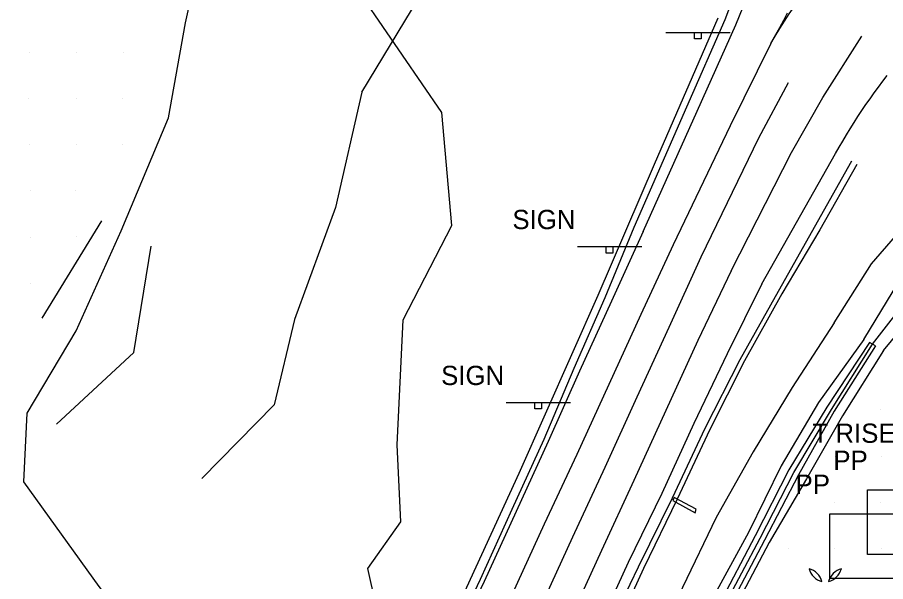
# Model space of a CAD drawing. Extents: x 1602514 to 1609837, y 863887 to 871157.
# Drawn here: x 1604773.2 to 1605054.9, y 867261.2 to 867444.2 of the extents above; entities that cross this region are included whole.
import ezdxf

# ---------------------------------------------------------------- set-up
doc = ezdxf.new("R2010")
doc.units = 0
for name, color, linetype in [('Photo-Anchor', 7, 'Continuous'), ('Roadway-Signs', 7, 'Continuous'), ('Survey-Centerline', 7, 'Continuous'), ('Survey-Ditches', 7, 'Continuous'), ('Survey-Edge of pavement', 7, 'Continuous'), ('Survey-Flow line', 7, 'Continuous'), ('Survey-Ridge Lines', 7, 'Continuous'), ('Survey-Safety', 7, 'Continuous'), ('Survey-Shoulders', 7, 'Continuous'), ('Survey-Signs', 7, 'Continuous'), ('Survey-Spot dirt', 7, 'Continuous'), ('Survey-Vegetation trees', 7, 'Continuous'), ('Utility-Pole', 7, 'Continuous'), ('Utility-Telephone', 7, 'Continuous')]:
    doc.layers.add(name, color=color, linetype=linetype)

msp = doc.modelspace()

# ---------------------------------------------------------------- linework, layer by layer
at = {"layer": 'Photo-Anchor'}
for centre, radius, start, end in [((1605028.21, 867259.4), 6.27, 16.7236, 73.2821), ((1605036.03, 867267.22), 6.29, 196.8106, 253.1951), ((1605028.21, 867259.4), 6.27, 16.7236, 73.2821), ((1605036.03, 867267.22), 6.29, 196.8106, 253.1951), ((1605042.32, 867259.4), 6.27, 106.7179, 163.2764), ((1605034.49, 867267.22), 6.29, 286.8049, 343.1894), ((1605042.32, 867259.4), 6.27, 106.7179, 163.2764), ((1605034.49, 867267.22), 6.29, 286.8049, 343.1894)]:
    msp.add_arc(centre, radius, start, end, dxfattribs=at)
at = {"layer": 'Roadway-Signs'}
for p, q in [((1604983.55, 867439.35), (1605004.45, 867439.35)), ((1604983.55, 867439.35), (1605004.45, 867439.35)), ((1604992.9, 867437.25), (1604992.9, 867439.35)), ((1604992.9, 867437.25), (1604992.9, 867439.35)), ((1604993.95, 867439.35), (1604993.95, 867439.35)), ((1604993.95, 867439.35), (1604993.95, 867439.35)), ((1604995, 867439.35), (1604995, 867437.25)), ((1604995, 867439.35), (1604995, 867437.25)), ((1604995, 867437.25), (1604992.9, 867437.25)), ((1604995, 867437.25), (1604992.9, 867437.25)), ((1604954.87, 867369.89), (1604975.77, 867369.89)), ((1604954.87, 867369.89), (1604975.77, 867369.89)), ((1604964.22, 867367.79), (1604964.22, 867369.89)), ((1604964.22, 867367.79), (1604964.22, 867369.89)), ((1604965.27, 867369.89), (1604965.27, 867369.89)), ((1604965.27, 867369.89), (1604965.27, 867369.89)), ((1604966.32, 867369.89), (1604966.32, 867367.79)), ((1604966.32, 867369.89), (1604966.32, 867367.79)), ((1604966.32, 867367.79), (1604964.22, 867367.79)), ((1604966.32, 867367.79), (1604964.22, 867367.79)), ((1604931.74, 867319.32), (1604952.65, 867319.32)), ((1604931.74, 867319.32), (1604952.65, 867319.32)), ((1604941.09, 867317.22), (1604941.09, 867319.32)), ((1604941.09, 867317.22), (1604941.09, 867319.32)), ((1604942.14, 867319.32), (1604942.14, 867319.32)), ((1604942.14, 867319.32), (1604942.14, 867319.32)), ((1604943.19, 867319.32), (1604943.19, 867317.22)), ((1604943.19, 867319.32), (1604943.19, 867317.22)), ((1604943.19, 867317.22), (1604941.09, 867317.22)), ((1604943.19, 867317.22), (1604941.09, 867317.22))]:
    msp.add_line(p, q, dxfattribs=at)
at = {"layer": 'Survey-Centerline'}
for points in [[(1605023.29, 867422.99), (1605013.62, 867405.03), (1604994.96, 867366.4)], [(1605023.29, 867422.99), (1605013.62, 867405.03), (1604994.96, 867366.4)], [(1604994.96, 867366.4), (1604984.57, 867343.69), (1604974.18, 867320.99), (1604963.79, 867298.28), (1604953.24, 867275.65), (1604942.85, 867252.94), (1604932.24, 867230.34), (1604921.85, 867207.64), (1604911.53, 867184.9), (1604901.33, 867162.11), (1604891.33, 867139.2)], [(1604994.96, 867366.4), (1604984.57, 867343.69), (1604974.18, 867320.99), (1604963.79, 867298.28), (1604953.24, 867275.65), (1604942.85, 867252.94), (1604932.24, 867230.34), (1604921.85, 867207.64), (1604911.53, 867184.9), (1604901.33, 867162.11), (1604891.33, 867139.2)]]:
    msp.add_lwpolyline(points, dxfattribs=at)
at = {"layer": 'Survey-Ditches'}
for points in [[(1605049.66, 867338.72), (1605035.83, 867317.84), (1605023.49, 867297.45), (1605012.55, 867276.06), (1605000.71, 867253.54), (1604989.35, 867231.5), (1604977.74, 867209.11), (1604966.04, 867187.89), (1604953.58, 867165.99), (1604940.96, 867144.62), (1604927.94, 867125.72), (1604914.36, 867104.39)], [(1605049.66, 867338.72), (1605035.83, 867317.84), (1605023.49, 867297.45), (1605012.55, 867276.06), (1605000.71, 867253.54), (1604989.35, 867231.5), (1604977.74, 867209.11), (1604966.04, 867187.89), (1604953.58, 867165.99), (1604940.96, 867144.62), (1604927.94, 867125.72), (1604914.36, 867104.39)], [(1604916.18, 867103.65), (1604929.84, 867124.94), (1604942.53, 867143.92), (1604955.16, 867165.25), (1604967.43, 867187.26), (1604979.11, 867208.43), (1604990.9, 867230.75), (1605002.22, 867252.79), (1605014.11, 867275.32), (1605025.08, 867296.64), (1605037.31, 867317.02), (1605050.56, 867338.22)], [(1604916.18, 867103.65), (1604929.84, 867124.94), (1604942.53, 867143.92), (1604955.16, 867165.25), (1604967.43, 867187.26), (1604979.11, 867208.43), (1604990.9, 867230.75), (1605002.22, 867252.79), (1605014.11, 867275.32), (1605025.08, 867296.64), (1605037.31, 867317.02), (1605050.56, 867338.22)], [(1605051.54, 867337.67), (1605038.18, 867316.53), (1605026.65, 867295.83), (1605015.58, 867274.63), (1605003.65, 867252.09), (1604992.67, 867229.89), (1604980.3, 867207.84), (1604968.74, 867186.66), (1604956.6, 867164.58), (1604944.15, 867143.19), (1604931.5, 867124.25), (1604918.06, 867102.89)], [(1605051.54, 867337.67), (1605038.18, 867316.53), (1605026.65, 867295.83), (1605015.58, 867274.63), (1605003.65, 867252.09), (1604992.67, 867229.89), (1604980.3, 867207.84), (1604968.74, 867186.66), (1604956.6, 867164.58), (1604944.15, 867143.19), (1604931.5, 867124.25), (1604918.06, 867102.89)], [(1605051.54, 867337.67), (1605050.56, 867338.22), (1605049.66, 867338.72)], [(1605051.54, 867337.67), (1605050.56, 867338.22), (1605049.66, 867338.72)]]:
    msp.add_lwpolyline(points, dxfattribs=at)
at = {"layer": 'Survey-Edge of pavement'}
msp.add_line((1605014.66, 867357.85), (1605038.59, 867400.08), dxfattribs=at)
msp.add_line((1605014.66, 867357.85), (1605038.59, 867400.08), dxfattribs=at)
for points in [[(1605017.59, 867435.77), (1605019.06, 867438.18), (1605020.56, 867440.58), (1605022.08, 867442.97), (1605023.62, 867445.33), (1605025.18, 867447.69), (1605026.76, 867450.03), (1605028.37, 867452.36), (1605030, 867454.67), (1605031.65, 867456.96), (1605033.32, 867459.24), (1605035.01, 867461.51), (1605036.72, 867463.75), (1605038.45, 867465.99), (1605040.21, 867468.2), (1605041.98, 867470.41), (1605043.78, 867472.59), (1605045.59, 867474.76), (1605047.42, 867476.91), (1605049.28, 867479.04), (1605051.15, 867481.16), (1605053.05, 867483.25), (1605054.96, 867485.34)], [(1605017.59, 867435.77), (1605019.06, 867438.18), (1605020.56, 867440.58), (1605022.08, 867442.97), (1605023.62, 867445.33), (1605025.18, 867447.69), (1605026.76, 867450.03), (1605028.37, 867452.36), (1605030, 867454.67), (1605031.65, 867456.96), (1605033.32, 867459.24), (1605035.01, 867461.51), (1605036.72, 867463.75), (1605038.45, 867465.99), (1605040.21, 867468.2), (1605041.98, 867470.41), (1605043.78, 867472.59), (1605045.59, 867474.76), (1605047.42, 867476.91), (1605049.28, 867479.04), (1605051.15, 867481.16), (1605053.05, 867483.25), (1605054.96, 867485.34)], [(1604976.23, 867374.75), (1604993.7, 867413.78), (1605006.27, 867441.8), (1605020.73, 867477.51)], [(1604976.23, 867374.75), (1604993.7, 867413.78), (1605006.27, 867441.8), (1605020.73, 867477.51)], [(1605022.91, 867445.55), (1605021.68, 867443.21), (1605020.43, 867440.87), (1605019.16, 867438.56), (1605017.86, 867436.25), (1605017.59, 867435.77)], [(1605022.91, 867445.55), (1605021.68, 867443.21), (1605020.43, 867440.87), (1605019.16, 867438.56), (1605017.86, 867436.25), (1605017.59, 867435.77)], [(1605038.59, 867400.08), (1605039.75, 867402.11), (1605040.93, 867404.12), (1605042.13, 867406.13), (1605043.36, 867408.11), (1605044.61, 867410.09), (1605045.88, 867412.05), (1605047.17, 867414), (1605048.49, 867415.93), (1605049.82, 867417.84), (1605051.18, 867419.75), (1605052.56, 867421.63), (1605053.96, 867423.5), (1605055.38, 867425.36)], [(1605038.59, 867400.08), (1605039.75, 867402.11), (1605040.93, 867404.12), (1605042.13, 867406.13), (1605043.36, 867408.11), (1605044.61, 867410.09), (1605045.88, 867412.05), (1605047.17, 867414), (1605048.49, 867415.93), (1605049.82, 867417.84), (1605051.18, 867419.75), (1605052.56, 867421.63), (1605053.96, 867423.5), (1605055.38, 867425.36)], [(1604976.23, 867374.75), (1604965.96, 867352.21), (1604955.6, 867329.49), (1604945.38, 867306.7), (1604935.02, 867283.99), (1604924.63, 867261.28), (1604913.94, 867238.72), (1604903.55, 867216.01), (1604893.16, 867193.12), (1604882.96, 867170.34), (1604872.58, 867145.54)], [(1604976.23, 867374.75), (1604965.96, 867352.21), (1604955.6, 867329.49), (1604945.38, 867306.7), (1604935.02, 867283.99), (1604924.63, 867261.28), (1604913.94, 867238.72), (1604903.55, 867216.01), (1604893.16, 867193.12), (1604882.96, 867170.34), (1604872.58, 867145.54)], [(1605014.66, 867357.85), (1605003.43, 867335.06), (1604992.62, 867312.55), (1604982.23, 867289.84), (1604971.35, 867267.36), (1604960.96, 867244.66), (1604950.38, 867222.04), (1604939.99, 867199.34), (1604929.74, 867176.74), (1604919.53, 867153.96), (1604910.55, 867132.71)], [(1605014.66, 867357.85), (1605003.43, 867335.06), (1604992.62, 867312.55), (1604982.23, 867289.84), (1604971.35, 867267.36), (1604960.96, 867244.66), (1604950.38, 867222.04), (1604939.99, 867199.34), (1604929.74, 867176.74), (1604919.53, 867153.96), (1604910.55, 867132.71)]]:
    msp.add_lwpolyline(points, dxfattribs=at)
at = {"layer": 'Survey-Flow line'}
for points in [[(1604825.24, 867194.65), (1604821.17, 867216.57), (1604817.74, 867236.45), (1604799.75, 867259.61), (1604775.29, 867293.59), (1604776.33, 867315.88), (1604792.23, 867342.57), (1604806.9, 867375.02), (1604822.2, 867411.61), (1604827.76, 867442.51), (1604835.8, 867478.97), (1604831.81, 867504.07), (1604821.12, 867538.37), (1604811.33, 867580.91), (1604816.48, 867615.89), (1604831.53, 867651.16)], [(1604825.24, 867194.65), (1604821.17, 867216.57), (1604817.74, 867236.45), (1604799.75, 867259.61), (1604775.29, 867293.59), (1604776.33, 867315.88), (1604792.23, 867342.57), (1604806.9, 867375.02), (1604822.2, 867411.61), (1604827.76, 867442.51), (1604835.8, 867478.97), (1604831.81, 867504.07), (1604821.12, 867538.37), (1604811.33, 867580.91), (1604816.48, 867615.89), (1604831.53, 867651.16)], [(1605050.56, 867338.22), (1605063.93, 867355.31), (1605081.78, 867375.25), (1605102.67, 867395.35), (1605120.67, 867408.44), (1605132.52, 867419.23)], [(1605050.56, 867338.22), (1605063.93, 867355.31), (1605081.78, 867375.25), (1605102.67, 867395.35), (1605120.67, 867408.44), (1605132.52, 867419.23)]]:
    msp.add_lwpolyline(points, dxfattribs=at)
at = {"layer": 'Survey-Ridge Lines'}
for p, q in [((1604884.91, 867419.98), (1604915.7, 867470.86)), ((1604884.91, 867419.98), (1604915.7, 867470.86)), ((1604781.22, 867346.68), (1604800.56, 867378.28)), ((1604781.22, 867346.68), (1604800.56, 867378.28)), ((1605047.84, 867339.73), (1605059.13, 867358.47)), ((1605047.84, 867339.73), (1605059.13, 867358.47)), ((1605054.15, 867336.21), (1605067.81, 867352.75)), ((1605054.15, 867336.21), (1605067.81, 867352.75))]:
    msp.add_line(p, q, dxfattribs=at)
for points in [[(1605004.79, 867362.01), (1605024.28, 867400.41), (1605034.53, 867418.23), (1605047.17, 867438.15)], [(1605004.79, 867362.01), (1605024.28, 867400.41), (1605034.53, 867418.23), (1605047.17, 867438.15)], [(1605017.59, 867435.77), (1605004.39, 867409.03), (1604985.92, 867370.43)], [(1605017.59, 867435.77), (1605004.39, 867409.03), (1604985.92, 867370.43)], [(1605038.14, 867345.15), (1605050.28, 867364.31), (1605067.22, 867383.82), (1605088.49, 867407.52), (1605109.95, 867424.62), (1605141.77, 867426.08)], [(1605038.14, 867345.15), (1605050.28, 867364.31), (1605067.22, 867383.82), (1605088.49, 867407.52), (1605109.95, 867424.62), (1605141.77, 867426.08)], [(1604884.91, 867419.98), (1604876.42, 867382.58), (1604863.08, 867346.2), (1604856.54, 867318.54), (1604833.02, 867294.64)], [(1604884.91, 867419.98), (1604876.42, 867382.58), (1604863.08, 867346.2), (1604856.54, 867318.54), (1604833.02, 867294.64)], [(1604785.87, 867312.3), (1604810.95, 867335.57), (1604816.59, 867370.05)], [(1604785.87, 867312.3), (1604810.95, 867335.57), (1604816.59, 867370.05)], [(1604985.92, 867370.43), (1604975.46, 867347.86), (1604965.07, 867325.15), (1604954.68, 867302.45), (1604944.14, 867279.82), (1604933.75, 867257.11), (1604923.13, 867234.51), (1604912.75, 867211.8), (1604902.39, 867188.99)], [(1604985.92, 867370.43), (1604975.46, 867347.86), (1604965.07, 867325.15), (1604954.68, 867302.45), (1604944.14, 867279.82), (1604933.75, 867257.11), (1604923.13, 867234.51), (1604912.75, 867211.8), (1604902.39, 867188.99)], [(1605004.79, 867362.01), (1604993.99, 867339.38), (1604983.6, 867316.68), (1604973.21, 867293.97), (1604962.66, 867271.34), (1604952.28, 867248.63), (1604941.66, 867226.03), (1604931.27, 867203.33), (1604920.99, 867180.66)], [(1605004.79, 867362.01), (1604993.99, 867339.38), (1604983.6, 867316.68), (1604973.21, 867293.97), (1604962.66, 867271.34), (1604952.28, 867248.63), (1604941.66, 867226.03), (1604931.27, 867203.33), (1604920.99, 867180.66)], [(1605038.14, 867345.15), (1605024.49, 867324.17), (1605011.94, 867303.34), (1604999.91, 867282.01), (1604989.02, 867259.27), (1604978.16, 867236.9), (1604969.98, 867212.94), (1604955.08, 867192.91), (1604943.38, 867170.72), (1604932.03, 867148.62), (1604920.67, 867128.72)], [(1605038.14, 867345.15), (1605024.49, 867324.17), (1605011.94, 867303.34), (1604999.91, 867282.01), (1604989.02, 867259.27), (1604978.16, 867236.9), (1604969.98, 867212.94), (1604955.08, 867192.91), (1604943.38, 867170.72), (1604932.03, 867148.62), (1604920.67, 867128.72)], [(1605047.84, 867339.73), (1605033.11, 867319.36), (1605020.92, 867298.75), (1605010.36, 867277.09), (1604998.11, 867254.81), (1604987.42, 867232.43), (1604973.81, 867211.05), (1604963.71, 867188.96), (1604951.51, 867166.94), (1604939.02, 867145.49), (1604926.04, 867126.5), (1604912.91, 867104.97)], [(1605047.84, 867339.73), (1605033.11, 867319.36), (1605020.92, 867298.75), (1605010.36, 867277.09), (1604998.11, 867254.81), (1604987.42, 867232.43), (1604973.81, 867211.05), (1604963.71, 867188.96), (1604951.51, 867166.94), (1604939.02, 867145.49), (1604926.04, 867126.5), (1604912.91, 867104.97)], [(1605054.15, 867336.21), (1605040.91, 867315.01), (1605029.21, 867294.53), (1605017.12, 867273.91), (1605005.17, 867251.35), (1604994.76, 867228.88), (1604983.2, 867206.41), (1604971.39, 867185.44), (1604958.78, 867163.57), (1604947.6, 867141.65), (1604934.14, 867123.17), (1604921.48, 867101.51), (1604911.9, 867078.88), (1604904.91, 867055.12)], [(1605054.15, 867336.21), (1605040.91, 867315.01), (1605029.21, 867294.53), (1605017.12, 867273.91), (1605005.17, 867251.35), (1604994.76, 867228.88), (1604983.2, 867206.41), (1604971.39, 867185.44), (1604958.78, 867163.57), (1604947.6, 867141.65), (1604934.14, 867123.17), (1604921.48, 867101.51), (1604911.9, 867078.88), (1604904.91, 867055.12)]]:
    msp.add_lwpolyline(points, dxfattribs=at)
at = {"layer": 'Survey-Safety'}
for points in [[(1604869.46, 867149.82), (1604883.76, 867183.53), (1604909.88, 867239.67), (1604935.96, 867296.39), (1604961.66, 867354.13), (1604979.87, 867396.58), (1605000.58, 867444.11)], [(1604869.46, 867149.82), (1604883.76, 867183.53), (1604909.88, 867239.67), (1604935.96, 867296.39), (1604961.66, 867354.13), (1604979.87, 867396.58), (1605000.58, 867444.11)], [(1605045.57, 867396.55), (1605033.55, 867375.34), (1605021.22, 867354.59)], [(1605045.57, 867396.55), (1605033.55, 867375.34), (1605021.22, 867354.59)], [(1605021.22, 867354.59), (1605009.05, 867332.78), (1604997.87, 867310.52), (1604987.24, 867287.98), (1604976.36, 867265.49), (1604965.92, 867242.81), (1604954.86, 867220.4), (1604944.69, 867197.66), (1604933.98, 867175.09)], [(1605021.22, 867354.59), (1605009.05, 867332.78), (1604997.87, 867310.52), (1604987.24, 867287.98), (1604976.36, 867265.49), (1604965.92, 867242.81), (1604954.86, 867220.4), (1604944.69, 867197.66), (1604933.98, 867175.09)]]:
    msp.add_lwpolyline(points, dxfattribs=at)
at = {"layer": 'Survey-Shoulders'}
msp.add_line((1605043.8, 867397.59), (1605019.97, 867355.29), dxfattribs=at)
msp.add_line((1605043.8, 867397.59), (1605019.97, 867355.29), dxfattribs=at)
for points in [[(1605015.99, 867478.89), (1605002.7, 867443.47), (1604990.27, 867415.14), (1604973.2, 867376.11)], [(1605015.99, 867478.89), (1605002.7, 867443.47), (1604990.27, 867415.14), (1604973.2, 867376.11)], [(1604973.2, 867376.11), (1604963.74, 867353.22), (1604953.68, 867330.37), (1604943.99, 867307.34), (1604933.6, 867284.64), (1604923.3, 867261.89), (1604912.68, 867239.29), (1604902.24, 867216.61), (1604891.85, 867193.71), (1604881.64, 867170.93), (1604870.75, 867146.16)], [(1604973.2, 867376.11), (1604963.74, 867353.22), (1604953.68, 867330.37), (1604943.99, 867307.34), (1604933.6, 867284.64), (1604923.3, 867261.89), (1604912.68, 867239.29), (1604902.24, 867216.61), (1604891.85, 867193.71), (1604881.64, 867170.93), (1604870.75, 867146.16)], [(1605019.97, 867355.29), (1605007.61, 867333.15), (1604996.25, 867310.89), (1604985.61, 867288.3), (1604974.61, 867265.87), (1604963.75, 867243.38), (1604952.69, 867220.98), (1604942.3, 867198.28), (1604931.86, 867175.79), (1604921.66, 867153), (1604912.96, 867131.9)], [(1605019.97, 867355.29), (1605007.61, 867333.15), (1604996.25, 867310.89), (1604985.61, 867288.3), (1604974.61, 867265.87), (1604963.75, 867243.38), (1604952.69, 867220.98), (1604942.3, 867198.28), (1604931.86, 867175.79), (1604921.66, 867153), (1604912.96, 867131.9)]]:
    msp.add_lwpolyline(points, dxfattribs=at)
at = {"layer": 'Survey-Signs'}
msp.add_lwpolyline([(1604986.27, 867288.51), (1604985.84, 867287.57), (1604993.11, 867283.52), (1604993.43, 867284.67)], close=True, dxfattribs=at)
msp.add_lwpolyline([(1604986.27, 867288.51), (1604985.84, 867287.57), (1604993.11, 867283.52), (1604993.43, 867284.67)], close=True, dxfattribs=at)
at = {"layer": 'Survey-Spot dirt'}
for p, q in [((1604777.25, 867432.95), (1604777.25, 867432.95)), ((1604777.25, 867432.95), (1604777.25, 867432.95)), ((1604792.34, 867432.97), (1604792.34, 867432.97)), ((1604792.34, 867432.97), (1604792.34, 867432.97)), ((1604807.47, 867433), (1604807.47, 867433)), ((1604807.47, 867433), (1604807.47, 867433)), ((1604776.91, 867417.97), (1604776.91, 867417.97)), ((1604776.91, 867417.97), (1604776.91, 867417.97)), ((1604792.39, 867417.96), (1604792.39, 867417.96)), ((1604792.39, 867417.96), (1604792.39, 867417.96)), ((1604807.28, 867417.95), (1604807.28, 867417.95)), ((1604807.28, 867417.95), (1604807.28, 867417.95)), ((1604777.14, 867403.09), (1604777.14, 867403.09)), ((1604777.14, 867403.09), (1604777.14, 867403.09)), ((1604792.37, 867402.99), (1604792.37, 867402.99)), ((1604792.37, 867402.99), (1604792.37, 867402.99)), ((1604807.46, 867402.88), (1604807.46, 867402.88)), ((1604807.46, 867402.88), (1604807.46, 867402.88)), ((1604777.45, 867387.94), (1604777.45, 867387.94)), ((1604777.45, 867387.94), (1604777.45, 867387.94)), ((1604792.21, 867388.1), (1604792.21, 867388.1)), ((1604792.21, 867388.1), (1604792.21, 867388.1)), ((1604777.38, 867372.95), (1604777.38, 867372.95)), ((1604777.38, 867372.95), (1604777.38, 867372.95)), ((1604792.49, 867373.28), (1604792.49, 867373.28)), ((1604792.49, 867373.28), (1604792.49, 867373.28)), ((1604777.4, 867357.83), (1604777.4, 867357.83)), ((1604777.4, 867357.83), (1604777.4, 867357.83)), ((1605053.35, 867316.9), (1605053.35, 867316.9)), ((1605053.35, 867316.9), (1605053.35, 867316.9)), ((1605038.45, 867301.74), (1605038.45, 867301.74)), ((1605038.45, 867301.74), (1605038.45, 867301.74)), ((1605053.4, 867301.74), (1605053.4, 867301.74)), ((1605053.4, 867301.74), (1605053.4, 867301.74)), ((1605038.37, 867286.85), (1605038.37, 867286.85)), ((1605038.37, 867286.85), (1605038.37, 867286.85)), ((1605053.33, 867286.8), (1605053.33, 867286.8)), ((1605053.33, 867286.8), (1605053.33, 867286.8)), ((1605023.43, 867271.84), (1605023.43, 867271.84)), ((1605023.43, 867271.84), (1605023.43, 867271.84)), ((1605038.36, 867271.82), (1605038.36, 867271.82)), ((1605038.36, 867271.82), (1605038.36, 867271.82)), ((1605053.36, 867271.89), (1605053.36, 867271.89)), ((1605053.36, 867271.89), (1605053.36, 867271.89))]:
    msp.add_line(p, q, dxfattribs=at)
at = {"layer": 'Survey-Vegetation trees'}
msp.add_lwpolyline([(1604694.29, 867241.17), (1604761.2, 867213.64), (1604801.54, 867208.51), (1604801.54, 867208.51), (1604787.08, 867129.65), (1604797.58, 867104.92), (1604843.97, 867110.99), (1604851.44, 867152.52), (1604874.98, 867209.67), (1604894.34, 867232.07), (1604886.88, 867265.43), (1604897.6, 867280.59), (1604896.44, 867305.56), (1604898.3, 867346.15), (1604914.16, 867376.71), (1604910.89, 867413.34), (1604878.95, 867460), (1604876.85, 867493.59)], dxfattribs=at)
msp.add_lwpolyline([(1604694.29, 867241.17), (1604761.2, 867213.64), (1604801.54, 867208.51), (1604801.54, 867208.51), (1604787.08, 867129.65), (1604797.58, 867104.92), (1604843.97, 867110.99), (1604851.44, 867152.52), (1604874.98, 867209.67), (1604894.34, 867232.07), (1604886.88, 867265.43), (1604897.6, 867280.59), (1604896.44, 867305.56), (1604898.3, 867346.15), (1604914.16, 867376.71), (1604910.89, 867413.34), (1604878.95, 867460), (1604876.85, 867493.59)], dxfattribs=at)
at = {"layer": 'Utility-Pole'}
for points in [[(1605048.97, 867290.98), (1605069.98, 867290.98), (1605069.98, 867269.97), (1605048.97, 867269.97)], [(1605048.97, 867290.98), (1605069.98, 867290.98), (1605069.98, 867269.97), (1605048.97, 867269.97)], [(1605036.71, 867283.2), (1605057.72, 867283.2), (1605057.72, 867262.2), (1605036.71, 867262.2)], [(1605036.71, 867283.2), (1605057.72, 867283.2), (1605057.72, 867262.2), (1605036.71, 867262.2)]]:
    msp.add_lwpolyline(points, close=True, dxfattribs=at)

# ---------------------------------------------------------------- texts
at = {"layer": 'Roadway-Signs'}
for p in [(1604933.79, 867375.55), (1604933.79, 867375.55), (1604910.67, 867324.97), (1604910.67, 867324.97)]:
    msp.add_text('SIGN', height=6.25, dxfattribs=at).set_placement(p)
at = {"layer": 'Utility-Pole'}
for p in [(1605037.91, 867297.45), (1605037.91, 867297.45), (1605025.65, 867289.67), (1605025.65, 867289.67)]:
    msp.add_text('PP', height=6.251, dxfattribs=at).set_placement(p)
at = {"layer": 'Utility-Telephone'}
msp.add_text('T RISER', height=6.251, dxfattribs=at).set_placement((1605031.15, 867306.23))
msp.add_text('T RISER', height=6.251, dxfattribs=at).set_placement((1605031.15, 867306.23))

doc.saveas('drawing.dxf')
